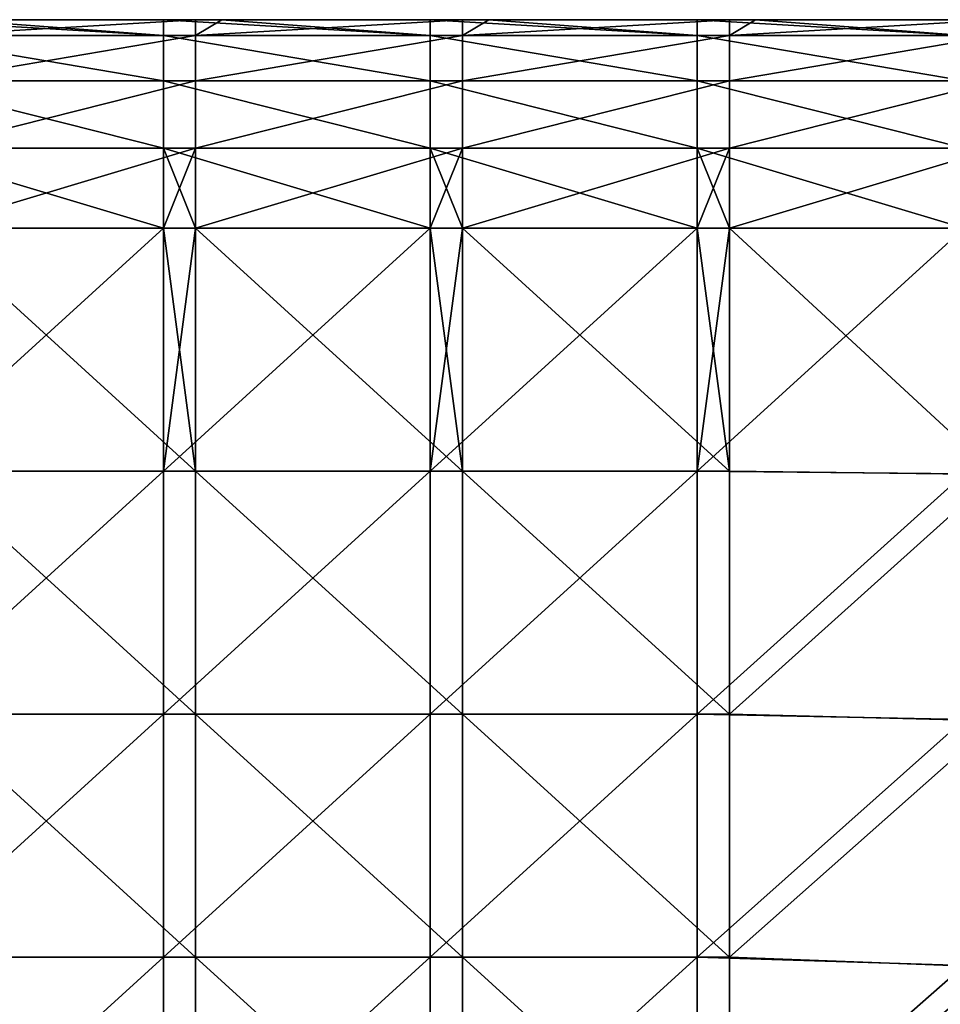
# Model space of a CAD drawing. Header units: inches. Extents: x -4.75 to 4.5, y 0 to 1.88.
# Tile 455 of 462: x 3.88 to 4.16, y 1.58 to 1.88. Entities that reach past the tile are written whole.
import ezdxf

# ---------------------------------------------------------------- set-up
doc = ezdxf.new("R2010")
doc.units = ezdxf.units.IN
doc.header["$LTSCALE"] = 101.851852
doc.header["$MEASUREMENT"] = 0
for name, color, linetype in [('13', 7, 'CONTINUOUS'), ('14', 7, 'CONTINUOUS'), ('34', 7, 'CONTINUOUS'), ('40', 7, 'CONTINUOUS'), ('44', 7, 'CONTINUOUS')]:
    doc.layers.add(name, color=color, linetype=linetype)

msp = doc.modelspace()

# ---------------------------------------------------------------- linework, layer by layer
at = {"layer": '13', "color": 13, "linetype": 'Continuous', "true_color": 0xd67263}
for points in [[(3.85754, 1.73958, -1.25), (3.85754, 1.8125, -1.25), (3.93762, 1.73958, -1.25), (3.85754, 1.73958, -1.25)], [(3.93762, 1.73958, -1.25), (3.85754, 1.8125, -1.25), (3.92796, 1.8125, -1.25), (3.93762, 1.73958, -1.25)], [(3.93762, 1.8125, -1.25), (3.93762, 1.73958, -1.25), (3.92796, 1.8125, -1.25), (3.93762, 1.8125, -1.25)], [(3.93762, 1.73958, -1.25), (3.93762, 1.8125, -1.25), (4.0177, 1.73958, -1.25), (3.93762, 1.73958, -1.25)], [(4.0177, 1.73958, -1.25), (3.93762, 1.8125, -1.25), (4.00804, 1.8125, -1.25), (4.0177, 1.73958, -1.25)], [(4.0177, 1.8125, -1.25), (4.0177, 1.73958, -1.25), (4.00804, 1.8125, -1.25), (4.0177, 1.8125, -1.25)], [(4.0177, 1.73958, -1.25), (4.0177, 1.8125, -1.25), (4.09778, 1.73958, -1.25), (4.0177, 1.73958, -1.25)], [(4.09778, 1.73958, -1.25), (4.0177, 1.8125, -1.25), (4.08812, 1.8125, -1.25), (4.09778, 1.73958, -1.25)], [(4.09778, 1.8125, -1.25), (4.09778, 1.73958, -1.25), (4.08812, 1.8125, -1.25), (4.09778, 1.8125, -1.25)], [(4.09778, 1.73958, -1.25), (4.09778, 1.8125, -1.25), (4.17786, 1.73857, -1.25), (4.09778, 1.73958, -1.25)], [(4.17786, 1.73857, -1.25), (4.09778, 1.8125, -1.25), (4.1682, 1.8125, -1.25), (4.17786, 1.73857, -1.25)], [(3.85754, 1.66667, -1.25), (3.85754, 1.73958, -1.25), (3.93762, 1.66667, -1.25), (3.85754, 1.66667, -1.25)], [(3.93762, 1.66667, -1.25), (3.85754, 1.73958, -1.25), (3.93762, 1.73958, -1.25), (3.93762, 1.66667, -1.25)], [(3.93762, 1.66667, -1.25), (3.93762, 1.73958, -1.25), (4.0177, 1.66667, -1.25), (3.93762, 1.66667, -1.25)], [(4.0177, 1.66667, -1.25), (3.93762, 1.73958, -1.25), (4.0177, 1.73958, -1.25), (4.0177, 1.66667, -1.25)], [(4.0177, 1.66667, -1.25), (4.0177, 1.73958, -1.25), (4.09778, 1.66667, -1.25), (4.0177, 1.66667, -1.25)], [(4.09778, 1.66667, -1.25), (4.0177, 1.73958, -1.25), (4.09778, 1.73958, -1.25), (4.09778, 1.66667, -1.25)], [(4.09778, 1.66667, -1.25), (4.09778, 1.73958, -1.25), (4.17786, 1.73857, -1.25), (4.09778, 1.66667, -1.25)], [(4.17786, 1.66464, -1.25), (4.09778, 1.66667, -1.25), (4.17786, 1.73857, -1.25), (4.17786, 1.66464, -1.25)], [(3.85754, 1.59375, -1.25), (3.85754, 1.66667, -1.25), (3.93762, 1.59375, -1.25), (3.85754, 1.59375, -1.25)], [(3.93762, 1.59375, -1.25), (3.85754, 1.66667, -1.25), (3.93762, 1.66667, -1.25), (3.93762, 1.59375, -1.25)], [(3.93762, 1.59375, -1.25), (3.93762, 1.66667, -1.25), (4.0177, 1.59375, -1.25), (3.93762, 1.59375, -1.25)], [(4.0177, 1.59375, -1.25), (3.93762, 1.66667, -1.25), (4.0177, 1.66667, -1.25), (4.0177, 1.59375, -1.25)], [(4.0177, 1.59375, -1.25), (4.0177, 1.66667, -1.25), (4.09778, 1.59375, -1.25), (4.0177, 1.59375, -1.25)], [(4.09778, 1.59375, -1.25), (4.0177, 1.66667, -1.25), (4.09778, 1.66667, -1.25), (4.09778, 1.59375, -1.25)], [(4.09778, 1.59375, -1.25), (4.09778, 1.66667, -1.25), (4.17786, 1.66464, -1.25), (4.09778, 1.59375, -1.25)], [(4.17786, 1.5907, -1.25), (4.09778, 1.59375, -1.25), (4.17786, 1.66464, -1.25), (4.17786, 1.5907, -1.25)], [(3.85754, 1.52083, -1.25), (3.85754, 1.59375, -1.25), (3.93762, 1.52083, -1.25), (3.85754, 1.52083, -1.25)], [(3.93762, 1.52083, -1.25), (3.85754, 1.59375, -1.25), (3.93762, 1.59375, -1.25), (3.93762, 1.52083, -1.25)], [(3.93762, 1.52083, -1.25), (3.93762, 1.59375, -1.25), (4.0177, 1.52083, -1.25), (3.93762, 1.52083, -1.25)], [(4.0177, 1.52083, -1.25), (3.93762, 1.59375, -1.25), (4.0177, 1.59375, -1.25), (4.0177, 1.52083, -1.25)], [(4.0177, 1.52083, -1.25), (4.0177, 1.59375, -1.25), (4.09778, 1.52083, -1.25), (4.0177, 1.52083, -1.25)], [(4.09778, 1.52083, -1.25), (4.0177, 1.59375, -1.25), (4.09778, 1.59375, -1.25), (4.09778, 1.52083, -1.25)], [(4.09778, 1.52083, -1.25), (4.09778, 1.59375, -1.25), (4.17786, 1.5907, -1.25), (4.09778, 1.52083, -1.25)], [(4.17786, 1.51677, -1.25), (4.09778, 1.52083, -1.25), (4.17786, 1.5907, -1.25), (4.17786, 1.51677, -1.25)]]:
    msp.add_3dface(points, dxfattribs=at)
at = {"layer": '14', "color": 13, "linetype": 'Continuous', "true_color": 0xd67263}
for points in [[(3.85754, 1.8125, 1.25), (3.84788, 1.73958, 1.25), (3.92796, 1.8125, 1.25), (3.85754, 1.8125, 1.25)], [(3.92796, 1.8125, 1.25), (3.84788, 1.73958, 1.25), (3.92796, 1.73958, 1.25), (3.92796, 1.8125, 1.25)], [(3.92796, 1.8125, 1.25), (3.92796, 1.73958, 1.25), (3.93762, 1.8125, 1.25), (3.92796, 1.8125, 1.25)], [(3.93762, 1.8125, 1.25), (3.92796, 1.73958, 1.25), (4.00804, 1.8125, 1.25), (3.93762, 1.8125, 1.25)], [(4.00804, 1.8125, 1.25), (3.92796, 1.73958, 1.25), (4.00804, 1.73958, 1.25), (4.00804, 1.8125, 1.25)], [(4.00804, 1.8125, 1.25), (4.00804, 1.73958, 1.25), (4.0177, 1.8125, 1.25), (4.00804, 1.8125, 1.25)], [(4.0177, 1.8125, 1.25), (4.00804, 1.73958, 1.25), (4.08812, 1.8125, 1.25), (4.0177, 1.8125, 1.25)], [(4.08812, 1.8125, 1.25), (4.00804, 1.73958, 1.25), (4.08812, 1.73958, 1.25), (4.08812, 1.8125, 1.25)], [(4.08812, 1.8125, 1.25), (4.08812, 1.73958, 1.25), (4.09778, 1.8125, 1.25), (4.08812, 1.8125, 1.25)], [(4.09778, 1.8125, 1.25), (4.08812, 1.73958, 1.25), (4.1682, 1.8125, 1.25), (4.09778, 1.8125, 1.25)], [(4.1682, 1.8125, 1.25), (4.08812, 1.73958, 1.25), (4.1682, 1.73876, 1.25), (4.1682, 1.8125, 1.25)], [(3.84788, 1.73958, 1.25), (3.84788, 1.66667, 1.25), (3.92796, 1.73958, 1.25), (3.84788, 1.73958, 1.25)], [(3.92796, 1.73958, 1.25), (3.84788, 1.66667, 1.25), (3.92796, 1.66667, 1.25), (3.92796, 1.73958, 1.25)], [(3.92796, 1.73958, 1.25), (3.92796, 1.66667, 1.25), (4.00804, 1.73958, 1.25), (3.92796, 1.73958, 1.25)], [(4.00804, 1.73958, 1.25), (3.92796, 1.66667, 1.25), (4.00804, 1.66667, 1.25), (4.00804, 1.73958, 1.25)], [(4.00804, 1.73958, 1.25), (4.00804, 1.66667, 1.25), (4.08812, 1.73958, 1.25), (4.00804, 1.73958, 1.25)], [(4.08812, 1.73958, 1.25), (4.00804, 1.66667, 1.25), (4.08812, 1.66667, 1.25), (4.08812, 1.73958, 1.25)], [(4.08812, 1.73958, 1.25), (4.08812, 1.66667, 1.25), (4.1682, 1.73876, 1.25), (4.08812, 1.73958, 1.25)], [(4.1682, 1.73876, 1.25), (4.08812, 1.66667, 1.25), (4.1682, 1.66503, 1.25), (4.1682, 1.73876, 1.25)], [(3.84788, 1.66667, 1.25), (3.84788, 1.59375, 1.25), (3.92796, 1.66667, 1.25), (3.84788, 1.66667, 1.25)], [(3.92796, 1.66667, 1.25), (3.84788, 1.59375, 1.25), (3.92796, 1.59375, 1.25), (3.92796, 1.66667, 1.25)], [(3.92796, 1.66667, 1.25), (3.92796, 1.59375, 1.25), (4.00804, 1.66667, 1.25), (3.92796, 1.66667, 1.25)], [(4.00804, 1.66667, 1.25), (3.92796, 1.59375, 1.25), (4.00804, 1.59375, 1.25), (4.00804, 1.66667, 1.25)], [(4.00804, 1.66667, 1.25), (4.00804, 1.59375, 1.25), (4.08812, 1.66667, 1.25), (4.00804, 1.66667, 1.25)], [(4.08812, 1.66667, 1.25), (4.00804, 1.59375, 1.25), (4.08812, 1.59375, 1.25), (4.08812, 1.66667, 1.25)], [(4.08812, 1.66667, 1.25), (4.08812, 1.59375, 1.25), (4.1682, 1.66503, 1.25), (4.08812, 1.66667, 1.25)], [(4.1682, 1.66503, 1.25), (4.08812, 1.59375, 1.25), (4.1682, 1.59129, 1.25), (4.1682, 1.66503, 1.25)], [(3.84788, 1.59375, 1.25), (3.84788, 1.52083, 1.25), (3.92796, 1.59375, 1.25), (3.84788, 1.59375, 1.25)], [(3.92796, 1.59375, 1.25), (3.84788, 1.52083, 1.25), (3.92796, 1.52083, 1.25), (3.92796, 1.59375, 1.25)], [(3.92796, 1.59375, 1.25), (3.92796, 1.52083, 1.25), (4.00804, 1.59375, 1.25), (3.92796, 1.59375, 1.25)], [(4.00804, 1.59375, 1.25), (3.92796, 1.52083, 1.25), (4.00804, 1.52083, 1.25), (4.00804, 1.59375, 1.25)], [(4.00804, 1.59375, 1.25), (4.00804, 1.52083, 1.25), (4.08812, 1.59375, 1.25), (4.00804, 1.59375, 1.25)], [(4.08812, 1.59375, 1.25), (4.00804, 1.52083, 1.25), (4.08812, 1.52083, 1.25), (4.08812, 1.59375, 1.25)], [(4.08812, 1.59375, 1.25), (4.08812, 1.52083, 1.25), (4.1682, 1.59129, 1.25), (4.08812, 1.59375, 1.25)], [(4.1682, 1.59129, 1.25), (4.08812, 1.52083, 1.25), (4.1682, 1.51755, 1.25), (4.1682, 1.59129, 1.25)]]:
    msp.add_3dface(points, dxfattribs=at)
at = {"layer": '34', "color": 13, "linetype": 'Continuous', "true_color": 0xd67263}
for points in [[(3.94548, 1.875, 1.10833), (3.94548, 1.875, 1.02917), (3.8654, 1.875, 1.10833), (3.94548, 1.875, 1.10833)], [(3.93762, 1.875, 1.1875), (3.94548, 1.875, 1.10833), (3.8654, 1.875, 1.1875), (3.93762, 1.875, 1.1875)], [(3.8654, 1.875, 1.1875), (3.94548, 1.875, 1.10833), (3.8654, 1.875, 1.10833), (3.8654, 1.875, 1.1875)], [(3.94548, 1.875, 1.02917), (3.94548, 1.875, 0.95), (3.8654, 1.875, 1.02917), (3.94548, 1.875, 1.02917)], [(3.8654, 1.875, 1.10833), (3.94548, 1.875, 1.02917), (3.8654, 1.875, 1.02917), (3.8654, 1.875, 1.10833)], [(3.94548, 1.875, 0.95), (3.94548, 1.875, 0.87083), (3.8654, 1.875, 0.95), (3.94548, 1.875, 0.95)], [(3.8654, 1.875, 1.02917), (3.94548, 1.875, 0.95), (3.8654, 1.875, 0.95), (3.8654, 1.875, 1.02917)], [(3.94548, 1.875, 0.87083), (3.94548, 1.875, 0.79167), (3.8654, 1.875, 0.87083), (3.94548, 1.875, 0.87083)], [(3.8654, 1.875, 0.95), (3.94548, 1.875, 0.87083), (3.8654, 1.875, 0.87083), (3.8654, 1.875, 0.95)], [(3.94548, 1.875, 0.79167), (3.94548, 1.875, 0.7125), (3.8654, 1.875, 0.79167), (3.94548, 1.875, 0.79167)], [(3.8654, 1.875, 0.87083), (3.94548, 1.875, 0.79167), (3.8654, 1.875, 0.79167), (3.8654, 1.875, 0.87083)], [(3.94548, 1.875, 0.7125), (3.94548, 1.875, 0.63333), (3.8654, 1.875, 0.7125), (3.94548, 1.875, 0.7125)], [(3.8654, 1.875, 0.79167), (3.94548, 1.875, 0.7125), (3.8654, 1.875, 0.7125), (3.8654, 1.875, 0.79167)], [(3.94548, 1.875, 0.63333), (3.94548, 1.875, 0.55417), (3.8654, 1.875, 0.63333), (3.94548, 1.875, 0.63333)], [(3.8654, 1.875, 0.7125), (3.94548, 1.875, 0.63333), (3.8654, 1.875, 0.63333), (3.8654, 1.875, 0.7125)], [(3.94548, 1.875, 0.55417), (3.94548, 1.875, 0.475), (3.8654, 1.875, 0.55417), (3.94548, 1.875, 0.55417)], [(3.8654, 1.875, 0.63333), (3.94548, 1.875, 0.55417), (3.8654, 1.875, 0.55417), (3.8654, 1.875, 0.63333)], [(3.94548, 1.875, 0.475), (3.94548, 1.875, 0.39583), (3.8654, 1.875, 0.475), (3.94548, 1.875, 0.475)], [(3.8654, 1.875, 0.55417), (3.94548, 1.875, 0.475), (3.8654, 1.875, 0.475), (3.8654, 1.875, 0.55417)], [(3.94548, 1.875, 0.39583), (3.94548, 1.875, 0.31667), (3.8654, 1.875, 0.39583), (3.94548, 1.875, 0.39583)], [(3.8654, 1.875, 0.475), (3.94548, 1.875, 0.39583), (3.8654, 1.875, 0.39583), (3.8654, 1.875, 0.475)], [(3.94548, 1.875, 0.31667), (3.94548, 1.875, 0.2375), (3.8654, 1.875, 0.31667), (3.94548, 1.875, 0.31667)], [(3.8654, 1.875, 0.39583), (3.94548, 1.875, 0.31667), (3.8654, 1.875, 0.31667), (3.8654, 1.875, 0.39583)], [(3.94548, 1.875, 0.2375), (3.94548, 1.875, 0.15833), (3.8654, 1.875, 0.2375), (3.94548, 1.875, 0.2375)], [(3.8654, 1.875, 0.31667), (3.94548, 1.875, 0.2375), (3.8654, 1.875, 0.2375), (3.8654, 1.875, 0.31667)], [(3.94548, 1.875, 0.15833), (3.94548, 1.875, 0.07917), (3.8654, 1.875, 0.15833), (3.94548, 1.875, 0.15833)], [(3.8654, 1.875, 0.2375), (3.94548, 1.875, 0.15833), (3.8654, 1.875, 0.15833), (3.8654, 1.875, 0.2375)], [(3.94548, 1.875, 0.07917), (3.94548, 1.875), (3.8654, 1.875, 0.07917), (3.94548, 1.875, 0.07917)], [(3.8654, 1.875, 0.15833), (3.94548, 1.875, 0.07917), (3.8654, 1.875, 0.07917), (3.8654, 1.875, 0.15833)], [(3.94548, 1.875), (3.94548, 1.875, -0.07917), (3.8654, 1.875), (3.94548, 1.875)], [(3.8654, 1.875, 0.07917), (3.94548, 1.875), (3.8654, 1.875), (3.8654, 1.875, 0.07917)], [(3.94548, 1.875, -0.07917), (3.94548, 1.875, -0.15833), (3.8654, 1.875, -0.07917), (3.94548, 1.875, -0.07917)], [(3.8654, 1.875), (3.94548, 1.875, -0.07917), (3.8654, 1.875, -0.07917), (3.8654, 1.875)], [(3.94548, 1.875, -0.15833), (3.94548, 1.875, -0.2375), (3.8654, 1.875, -0.15833), (3.94548, 1.875, -0.15833)], [(3.8654, 1.875, -0.07917), (3.94548, 1.875, -0.15833), (3.8654, 1.875, -0.15833), (3.8654, 1.875, -0.07917)], [(3.94548, 1.875, -0.2375), (3.94548, 1.875, -0.31667), (3.8654, 1.875, -0.2375), (3.94548, 1.875, -0.2375)], [(3.8654, 1.875, -0.15833), (3.94548, 1.875, -0.2375), (3.8654, 1.875, -0.2375), (3.8654, 1.875, -0.15833)], [(3.94548, 1.875, -0.31667), (3.94548, 1.875, -0.39583), (3.8654, 1.875, -0.31667), (3.94548, 1.875, -0.31667)], [(3.8654, 1.875, -0.2375), (3.94548, 1.875, -0.31667), (3.8654, 1.875, -0.31667), (3.8654, 1.875, -0.2375)], [(3.94548, 1.875, -0.39583), (3.94548, 1.875, -0.475), (3.8654, 1.875, -0.39583), (3.94548, 1.875, -0.39583)], [(3.8654, 1.875, -0.31667), (3.94548, 1.875, -0.39583), (3.8654, 1.875, -0.39583), (3.8654, 1.875, -0.31667)], [(3.94548, 1.875, -0.475), (3.94548, 1.875, -0.55417), (3.8654, 1.875, -0.475), (3.94548, 1.875, -0.475)], [(3.8654, 1.875, -0.39583), (3.94548, 1.875, -0.475), (3.8654, 1.875, -0.475), (3.8654, 1.875, -0.39583)], [(3.94548, 1.875, -0.55417), (3.94548, 1.875, -0.63333), (3.8654, 1.875, -0.55417), (3.94548, 1.875, -0.55417)], [(3.8654, 1.875, -0.475), (3.94548, 1.875, -0.55417), (3.8654, 1.875, -0.55417), (3.8654, 1.875, -0.475)], [(3.94548, 1.875, -0.63333), (3.94548, 1.875, -0.7125), (3.8654, 1.875, -0.63333), (3.94548, 1.875, -0.63333)], [(3.8654, 1.875, -0.55417), (3.94548, 1.875, -0.63333), (3.8654, 1.875, -0.63333), (3.8654, 1.875, -0.55417)], [(3.94548, 1.875, -0.7125), (3.94548, 1.875, -0.79167), (3.8654, 1.875, -0.7125), (3.94548, 1.875, -0.7125)], [(3.8654, 1.875, -0.63333), (3.94548, 1.875, -0.7125), (3.8654, 1.875, -0.7125), (3.8654, 1.875, -0.63333)], [(3.94548, 1.875, -0.79167), (3.94548, 1.875, -0.87083), (3.8654, 1.875, -0.79167), (3.94548, 1.875, -0.79167)], [(3.8654, 1.875, -0.7125), (3.94548, 1.875, -0.79167), (3.8654, 1.875, -0.79167), (3.8654, 1.875, -0.7125)], [(3.94548, 1.875, -0.87083), (3.94548, 1.875, -0.95), (3.8654, 1.875, -0.87083), (3.94548, 1.875, -0.87083)], [(3.8654, 1.875, -0.79167), (3.94548, 1.875, -0.87083), (3.8654, 1.875, -0.87083), (3.8654, 1.875, -0.79167)], [(3.94548, 1.875, -0.95), (3.94548, 1.875, -1.02917), (3.8654, 1.875, -0.95), (3.94548, 1.875, -0.95)], [(3.8654, 1.875, -0.87083), (3.94548, 1.875, -0.95), (3.8654, 1.875, -0.95), (3.8654, 1.875, -0.87083)], [(3.94548, 1.875, -1.02917), (3.94548, 1.875, -1.10833), (3.8654, 1.875, -1.02917), (3.94548, 1.875, -1.02917)], [(3.8654, 1.875, -0.95), (3.94548, 1.875, -1.02917), (3.8654, 1.875, -1.02917), (3.8654, 1.875, -0.95)], [(3.94548, 1.875, -1.10833), (3.94548, 1.875, -1.1875), (3.8654, 1.875, -1.10833), (3.94548, 1.875, -1.10833)], [(3.8654, 1.875, -1.02917), (3.94548, 1.875, -1.10833), (3.8654, 1.875, -1.10833), (3.8654, 1.875, -1.02917)], [(3.94548, 1.875, -1.1875), (3.92796, 1.875, -1.1875), (3.8654, 1.875, -1.10833), (3.94548, 1.875, -1.1875)], [(3.8654, 1.875, -1.10833), (3.92796, 1.875, -1.1875), (3.8654, 1.875, -1.1875), (3.8654, 1.875, -1.10833)], [(3.94548, 1.875, 1.1875), (3.94548, 1.875, 1.10833), (3.93762, 1.875, 1.1875), (3.94548, 1.875, 1.1875)], [(4.02556, 1.875, 1.10833), (4.02556, 1.875, 1.02917), (3.94548, 1.875, 1.10833), (4.02556, 1.875, 1.10833)], [(4.0177, 1.875, 1.1875), (4.02556, 1.875, 1.10833), (3.94548, 1.875, 1.1875), (4.0177, 1.875, 1.1875)], [(3.94548, 1.875, 1.1875), (4.02556, 1.875, 1.10833), (3.94548, 1.875, 1.10833), (3.94548, 1.875, 1.1875)], [(4.02556, 1.875, 1.02917), (4.02556, 1.875, 0.95), (3.94548, 1.875, 1.02917), (4.02556, 1.875, 1.02917)], [(3.94548, 1.875, 1.10833), (4.02556, 1.875, 1.02917), (3.94548, 1.875, 1.02917), (3.94548, 1.875, 1.10833)], [(4.02556, 1.875, 0.95), (4.02556, 1.875, 0.87083), (3.94548, 1.875, 0.95), (4.02556, 1.875, 0.95)], [(3.94548, 1.875, 1.02917), (4.02556, 1.875, 0.95), (3.94548, 1.875, 0.95), (3.94548, 1.875, 1.02917)], [(4.02556, 1.875, 0.87083), (4.02556, 1.875, 0.79167), (3.94548, 1.875, 0.87083), (4.02556, 1.875, 0.87083)], [(3.94548, 1.875, 0.95), (4.02556, 1.875, 0.87083), (3.94548, 1.875, 0.87083), (3.94548, 1.875, 0.95)], [(4.02556, 1.875, 0.79167), (4.02556, 1.875, 0.7125), (3.94548, 1.875, 0.79167), (4.02556, 1.875, 0.79167)], [(3.94548, 1.875, 0.87083), (4.02556, 1.875, 0.79167), (3.94548, 1.875, 0.79167), (3.94548, 1.875, 0.87083)], [(4.02556, 1.875, 0.7125), (4.02556, 1.875, 0.63333), (3.94548, 1.875, 0.7125), (4.02556, 1.875, 0.7125)], [(3.94548, 1.875, 0.79167), (4.02556, 1.875, 0.7125), (3.94548, 1.875, 0.7125), (3.94548, 1.875, 0.79167)], [(4.02556, 1.875, 0.63333), (4.02556, 1.875, 0.55417), (3.94548, 1.875, 0.63333), (4.02556, 1.875, 0.63333)], [(3.94548, 1.875, 0.7125), (4.02556, 1.875, 0.63333), (3.94548, 1.875, 0.63333), (3.94548, 1.875, 0.7125)], [(4.02556, 1.875, 0.55417), (4.02556, 1.875, 0.475), (3.94548, 1.875, 0.55417), (4.02556, 1.875, 0.55417)], [(3.94548, 1.875, 0.63333), (4.02556, 1.875, 0.55417), (3.94548, 1.875, 0.55417), (3.94548, 1.875, 0.63333)], [(4.02556, 1.875, 0.475), (4.02556, 1.875, 0.39583), (3.94548, 1.875, 0.475), (4.02556, 1.875, 0.475)], [(3.94548, 1.875, 0.55417), (4.02556, 1.875, 0.475), (3.94548, 1.875, 0.475), (3.94548, 1.875, 0.55417)], [(4.02556, 1.875, 0.39583), (4.02556, 1.875, 0.31667), (3.94548, 1.875, 0.39583), (4.02556, 1.875, 0.39583)], [(3.94548, 1.875, 0.475), (4.02556, 1.875, 0.39583), (3.94548, 1.875, 0.39583), (3.94548, 1.875, 0.475)], [(4.02556, 1.875, 0.31667), (4.02556, 1.875, 0.2375), (3.94548, 1.875, 0.31667), (4.02556, 1.875, 0.31667)], [(3.94548, 1.875, 0.39583), (4.02556, 1.875, 0.31667), (3.94548, 1.875, 0.31667), (3.94548, 1.875, 0.39583)], [(4.02556, 1.875, 0.2375), (4.02556, 1.875, 0.15833), (3.94548, 1.875, 0.2375), (4.02556, 1.875, 0.2375)], [(3.94548, 1.875, 0.31667), (4.02556, 1.875, 0.2375), (3.94548, 1.875, 0.2375), (3.94548, 1.875, 0.31667)], [(4.02556, 1.875, 0.15833), (4.02556, 1.875, 0.07917), (3.94548, 1.875, 0.15833), (4.02556, 1.875, 0.15833)], [(3.94548, 1.875, 0.2375), (4.02556, 1.875, 0.15833), (3.94548, 1.875, 0.15833), (3.94548, 1.875, 0.2375)], [(4.02556, 1.875, 0.07917), (4.02556, 1.875), (3.94548, 1.875, 0.07917), (4.02556, 1.875, 0.07917)], [(3.94548, 1.875, 0.15833), (4.02556, 1.875, 0.07917), (3.94548, 1.875, 0.07917), (3.94548, 1.875, 0.15833)], [(4.02556, 1.875), (4.02556, 1.875, -0.07917), (3.94548, 1.875), (4.02556, 1.875)], [(3.94548, 1.875, 0.07917), (4.02556, 1.875), (3.94548, 1.875), (3.94548, 1.875, 0.07917)], [(4.02556, 1.875, -0.07917), (4.02556, 1.875, -0.15833), (3.94548, 1.875, -0.07917), (4.02556, 1.875, -0.07917)], [(3.94548, 1.875), (4.02556, 1.875, -0.07917), (3.94548, 1.875, -0.07917), (3.94548, 1.875)], [(4.02556, 1.875, -0.15833), (4.02556, 1.875, -0.2375), (3.94548, 1.875, -0.15833), (4.02556, 1.875, -0.15833)], [(3.94548, 1.875, -0.07917), (4.02556, 1.875, -0.15833), (3.94548, 1.875, -0.15833), (3.94548, 1.875, -0.07917)], [(4.02556, 1.875, -0.2375), (4.02556, 1.875, -0.31667), (3.94548, 1.875, -0.2375), (4.02556, 1.875, -0.2375)], [(3.94548, 1.875, -0.15833), (4.02556, 1.875, -0.2375), (3.94548, 1.875, -0.2375), (3.94548, 1.875, -0.15833)], [(4.02556, 1.875, -0.31667), (4.02556, 1.875, -0.39583), (3.94548, 1.875, -0.31667), (4.02556, 1.875, -0.31667)], [(3.94548, 1.875, -0.2375), (4.02556, 1.875, -0.31667), (3.94548, 1.875, -0.31667), (3.94548, 1.875, -0.2375)], [(4.02556, 1.875, -0.39583), (4.02556, 1.875, -0.475), (3.94548, 1.875, -0.39583), (4.02556, 1.875, -0.39583)], [(3.94548, 1.875, -0.31667), (4.02556, 1.875, -0.39583), (3.94548, 1.875, -0.39583), (3.94548, 1.875, -0.31667)], [(4.02556, 1.875, -0.475), (4.02556, 1.875, -0.55417), (3.94548, 1.875, -0.475), (4.02556, 1.875, -0.475)], [(3.94548, 1.875, -0.39583), (4.02556, 1.875, -0.475), (3.94548, 1.875, -0.475), (3.94548, 1.875, -0.39583)], [(4.02556, 1.875, -0.55417), (4.02556, 1.875, -0.63333), (3.94548, 1.875, -0.55417), (4.02556, 1.875, -0.55417)], [(3.94548, 1.875, -0.475), (4.02556, 1.875, -0.55417), (3.94548, 1.875, -0.55417), (3.94548, 1.875, -0.475)], [(4.02556, 1.875, -0.63333), (4.02556, 1.875, -0.7125), (3.94548, 1.875, -0.63333), (4.02556, 1.875, -0.63333)], [(3.94548, 1.875, -0.55417), (4.02556, 1.875, -0.63333), (3.94548, 1.875, -0.63333), (3.94548, 1.875, -0.55417)], [(4.02556, 1.875, -0.7125), (4.02556, 1.875, -0.79167), (3.94548, 1.875, -0.7125), (4.02556, 1.875, -0.7125)], [(3.94548, 1.875, -0.63333), (4.02556, 1.875, -0.7125), (3.94548, 1.875, -0.7125), (3.94548, 1.875, -0.63333)], [(4.02556, 1.875, -0.79167), (4.02556, 1.875, -0.87083), (3.94548, 1.875, -0.79167), (4.02556, 1.875, -0.79167)], [(3.94548, 1.875, -0.7125), (4.02556, 1.875, -0.79167), (3.94548, 1.875, -0.79167), (3.94548, 1.875, -0.7125)], [(4.02556, 1.875, -0.87083), (4.02556, 1.875, -0.95), (3.94548, 1.875, -0.87083), (4.02556, 1.875, -0.87083)], [(3.94548, 1.875, -0.79167), (4.02556, 1.875, -0.87083), (3.94548, 1.875, -0.87083), (3.94548, 1.875, -0.79167)], [(4.02556, 1.875, -0.95), (4.02556, 1.875, -1.02917), (3.94548, 1.875, -0.95), (4.02556, 1.875, -0.95)], [(3.94548, 1.875, -0.87083), (4.02556, 1.875, -0.95), (3.94548, 1.875, -0.95), (3.94548, 1.875, -0.87083)], [(4.02556, 1.875, -1.02917), (4.02556, 1.875, -1.10833), (3.94548, 1.875, -1.02917), (4.02556, 1.875, -1.02917)], [(3.94548, 1.875, -0.95), (4.02556, 1.875, -1.02917), (3.94548, 1.875, -1.02917), (3.94548, 1.875, -0.95)], [(4.02556, 1.875, -1.10833), (4.02556, 1.875, -1.1875), (3.94548, 1.875, -1.10833), (4.02556, 1.875, -1.10833)], [(3.94548, 1.875, -1.02917), (4.02556, 1.875, -1.10833), (3.94548, 1.875, -1.10833), (3.94548, 1.875, -1.02917)], [(4.02556, 1.875, -1.1875), (4.00804, 1.875, -1.1875), (3.94548, 1.875, -1.10833), (4.02556, 1.875, -1.1875)], [(3.94548, 1.875, -1.10833), (4.00804, 1.875, -1.1875), (3.94548, 1.875, -1.1875), (3.94548, 1.875, -1.10833)], [(4.02556, 1.875, 1.1875), (4.02556, 1.875, 1.10833), (4.0177, 1.875, 1.1875), (4.02556, 1.875, 1.1875)], [(4.10564, 1.875, 1.10833), (4.10564, 1.875, 1.02917), (4.02556, 1.875, 1.10833), (4.10564, 1.875, 1.10833)], [(4.09778, 1.875, 1.1875), (4.10564, 1.875, 1.10833), (4.02556, 1.875, 1.1875), (4.09778, 1.875, 1.1875)], [(4.02556, 1.875, 1.1875), (4.10564, 1.875, 1.10833), (4.02556, 1.875, 1.10833), (4.02556, 1.875, 1.1875)], [(4.10564, 1.875, 1.02917), (4.10564, 1.875, 0.95), (4.02556, 1.875, 1.02917), (4.10564, 1.875, 1.02917)], [(4.02556, 1.875, 1.10833), (4.10564, 1.875, 1.02917), (4.02556, 1.875, 1.02917), (4.02556, 1.875, 1.10833)], [(4.10564, 1.875, 0.95), (4.10564, 1.875, 0.87083), (4.02556, 1.875, 0.95), (4.10564, 1.875, 0.95)], [(4.02556, 1.875, 1.02917), (4.10564, 1.875, 0.95), (4.02556, 1.875, 0.95), (4.02556, 1.875, 1.02917)], [(4.10564, 1.875, 0.87083), (4.10564, 1.875, 0.79167), (4.02556, 1.875, 0.87083), (4.10564, 1.875, 0.87083)], [(4.02556, 1.875, 0.95), (4.10564, 1.875, 0.87083), (4.02556, 1.875, 0.87083), (4.02556, 1.875, 0.95)], [(4.10564, 1.875, 0.79167), (4.10564, 1.875, 0.7125), (4.02556, 1.875, 0.79167), (4.10564, 1.875, 0.79167)], [(4.02556, 1.875, 0.87083), (4.10564, 1.875, 0.79167), (4.02556, 1.875, 0.79167), (4.02556, 1.875, 0.87083)], [(4.10564, 1.875, 0.7125), (4.10564, 1.875, 0.63333), (4.02556, 1.875, 0.7125), (4.10564, 1.875, 0.7125)], [(4.02556, 1.875, 0.79167), (4.10564, 1.875, 0.7125), (4.02556, 1.875, 0.7125), (4.02556, 1.875, 0.79167)], [(4.10564, 1.875, 0.63333), (4.10564, 1.875, 0.55417), (4.02556, 1.875, 0.63333), (4.10564, 1.875, 0.63333)], [(4.02556, 1.875, 0.7125), (4.10564, 1.875, 0.63333), (4.02556, 1.875, 0.63333), (4.02556, 1.875, 0.7125)], [(4.10564, 1.875, 0.55417), (4.10564, 1.875, 0.475), (4.02556, 1.875, 0.55417), (4.10564, 1.875, 0.55417)], [(4.02556, 1.875, 0.63333), (4.10564, 1.875, 0.55417), (4.02556, 1.875, 0.55417), (4.02556, 1.875, 0.63333)], [(4.10564, 1.875, 0.475), (4.10564, 1.875, 0.39583), (4.02556, 1.875, 0.475), (4.10564, 1.875, 0.475)], [(4.02556, 1.875, 0.55417), (4.10564, 1.875, 0.475), (4.02556, 1.875, 0.475), (4.02556, 1.875, 0.55417)], [(4.10564, 1.875, 0.39583), (4.10564, 1.875, 0.31667), (4.02556, 1.875, 0.39583), (4.10564, 1.875, 0.39583)], [(4.02556, 1.875, 0.475), (4.10564, 1.875, 0.39583), (4.02556, 1.875, 0.39583), (4.02556, 1.875, 0.475)], [(4.10564, 1.875, 0.31667), (4.10564, 1.875, 0.2375), (4.02556, 1.875, 0.31667), (4.10564, 1.875, 0.31667)], [(4.02556, 1.875, 0.39583), (4.10564, 1.875, 0.31667), (4.02556, 1.875, 0.31667), (4.02556, 1.875, 0.39583)], [(4.10564, 1.875, 0.2375), (4.10564, 1.875, 0.15833), (4.02556, 1.875, 0.2375), (4.10564, 1.875, 0.2375)], [(4.02556, 1.875, 0.31667), (4.10564, 1.875, 0.2375), (4.02556, 1.875, 0.2375), (4.02556, 1.875, 0.31667)], [(4.10564, 1.875, 0.15833), (4.10564, 1.875, 0.07917), (4.02556, 1.875, 0.15833), (4.10564, 1.875, 0.15833)], [(4.02556, 1.875, 0.2375), (4.10564, 1.875, 0.15833), (4.02556, 1.875, 0.15833), (4.02556, 1.875, 0.2375)], [(4.10564, 1.875, 0.07917), (4.10564, 1.875), (4.02556, 1.875, 0.07917), (4.10564, 1.875, 0.07917)], [(4.02556, 1.875, 0.15833), (4.10564, 1.875, 0.07917), (4.02556, 1.875, 0.07917), (4.02556, 1.875, 0.15833)], [(4.10564, 1.875), (4.10564, 1.875, -0.07917), (4.02556, 1.875), (4.10564, 1.875)], [(4.02556, 1.875, 0.07917), (4.10564, 1.875), (4.02556, 1.875), (4.02556, 1.875, 0.07917)], [(4.10564, 1.875, -0.07917), (4.10564, 1.875, -0.15833), (4.02556, 1.875, -0.07917), (4.10564, 1.875, -0.07917)], [(4.02556, 1.875), (4.10564, 1.875, -0.07917), (4.02556, 1.875, -0.07917), (4.02556, 1.875)], [(4.10564, 1.875, -0.15833), (4.10564, 1.875, -0.2375), (4.02556, 1.875, -0.15833), (4.10564, 1.875, -0.15833)], [(4.02556, 1.875, -0.07917), (4.10564, 1.875, -0.15833), (4.02556, 1.875, -0.15833), (4.02556, 1.875, -0.07917)], [(4.10564, 1.875, -0.2375), (4.10564, 1.875, -0.31667), (4.02556, 1.875, -0.2375), (4.10564, 1.875, -0.2375)], [(4.02556, 1.875, -0.15833), (4.10564, 1.875, -0.2375), (4.02556, 1.875, -0.2375), (4.02556, 1.875, -0.15833)], [(4.10564, 1.875, -0.31667), (4.10564, 1.875, -0.39583), (4.02556, 1.875, -0.31667), (4.10564, 1.875, -0.31667)], [(4.02556, 1.875, -0.2375), (4.10564, 1.875, -0.31667), (4.02556, 1.875, -0.31667), (4.02556, 1.875, -0.2375)], [(4.10564, 1.875, -0.39583), (4.10564, 1.875, -0.475), (4.02556, 1.875, -0.39583), (4.10564, 1.875, -0.39583)], [(4.02556, 1.875, -0.31667), (4.10564, 1.875, -0.39583), (4.02556, 1.875, -0.39583), (4.02556, 1.875, -0.31667)], [(4.10564, 1.875, -0.475), (4.10564, 1.875, -0.55417), (4.02556, 1.875, -0.475), (4.10564, 1.875, -0.475)], [(4.02556, 1.875, -0.39583), (4.10564, 1.875, -0.475), (4.02556, 1.875, -0.475), (4.02556, 1.875, -0.39583)], [(4.10564, 1.875, -0.55417), (4.10564, 1.875, -0.63333), (4.02556, 1.875, -0.55417), (4.10564, 1.875, -0.55417)], [(4.02556, 1.875, -0.475), (4.10564, 1.875, -0.55417), (4.02556, 1.875, -0.55417), (4.02556, 1.875, -0.475)], [(4.10564, 1.875, -0.63333), (4.10564, 1.875, -0.7125), (4.02556, 1.875, -0.63333), (4.10564, 1.875, -0.63333)], [(4.02556, 1.875, -0.55417), (4.10564, 1.875, -0.63333), (4.02556, 1.875, -0.63333), (4.02556, 1.875, -0.55417)], [(4.10564, 1.875, -0.7125), (4.10564, 1.875, -0.79167), (4.02556, 1.875, -0.7125), (4.10564, 1.875, -0.7125)], [(4.02556, 1.875, -0.63333), (4.10564, 1.875, -0.7125), (4.02556, 1.875, -0.7125), (4.02556, 1.875, -0.63333)], [(4.10564, 1.875, -0.79167), (4.10564, 1.875, -0.87083), (4.02556, 1.875, -0.79167), (4.10564, 1.875, -0.79167)], [(4.02556, 1.875, -0.7125), (4.10564, 1.875, -0.79167), (4.02556, 1.875, -0.79167), (4.02556, 1.875, -0.7125)], [(4.10564, 1.875, -0.87083), (4.10564, 1.875, -0.95), (4.02556, 1.875, -0.87083), (4.10564, 1.875, -0.87083)], [(4.02556, 1.875, -0.79167), (4.10564, 1.875, -0.87083), (4.02556, 1.875, -0.87083), (4.02556, 1.875, -0.79167)], [(4.10564, 1.875, -0.95), (4.10564, 1.875, -1.02917), (4.02556, 1.875, -0.95), (4.10564, 1.875, -0.95)], [(4.02556, 1.875, -0.87083), (4.10564, 1.875, -0.95), (4.02556, 1.875, -0.95), (4.02556, 1.875, -0.87083)], [(4.10564, 1.875, -1.02917), (4.10564, 1.875, -1.10833), (4.02556, 1.875, -1.02917), (4.10564, 1.875, -1.02917)], [(4.02556, 1.875, -0.95), (4.10564, 1.875, -1.02917), (4.02556, 1.875, -1.02917), (4.02556, 1.875, -0.95)], [(4.10564, 1.875, -1.10833), (4.10564, 1.875, -1.1875), (4.02556, 1.875, -1.10833), (4.10564, 1.875, -1.10833)], [(4.02556, 1.875, -1.02917), (4.10564, 1.875, -1.10833), (4.02556, 1.875, -1.10833), (4.02556, 1.875, -1.02917)], [(4.10564, 1.875, -1.1875), (4.08812, 1.875, -1.1875), (4.02556, 1.875, -1.10833), (4.10564, 1.875, -1.1875)], [(4.02556, 1.875, -1.10833), (4.08812, 1.875, -1.1875), (4.02556, 1.875, -1.1875), (4.02556, 1.875, -1.10833)], [(4.10564, 1.875, 1.1875), (4.10564, 1.875, 1.10833), (4.09778, 1.875, 1.1875), (4.10564, 1.875, 1.1875)], [(4.18572, 1.875, 1.10833), (4.18572, 1.875, 1.02917), (4.10564, 1.875, 1.10833), (4.18572, 1.875, 1.10833)], [(4.17786, 1.875, 1.1875), (4.18572, 1.875, 1.10833), (4.10564, 1.875, 1.1875), (4.17786, 1.875, 1.1875)], [(4.10564, 1.875, 1.1875), (4.18572, 1.875, 1.10833), (4.10564, 1.875, 1.10833), (4.10564, 1.875, 1.1875)], [(4.18572, 1.875, 1.02917), (4.18572, 1.875, 0.95), (4.10564, 1.875, 1.02917), (4.18572, 1.875, 1.02917)], [(4.10564, 1.875, 1.10833), (4.18572, 1.875, 1.02917), (4.10564, 1.875, 1.02917), (4.10564, 1.875, 1.10833)], [(4.18572, 1.875, 0.95), (4.18572, 1.875, 0.87083), (4.10564, 1.875, 0.95), (4.18572, 1.875, 0.95)], [(4.10564, 1.875, 1.02917), (4.18572, 1.875, 0.95), (4.10564, 1.875, 0.95), (4.10564, 1.875, 1.02917)], [(4.18572, 1.875, 0.87083), (4.18572, 1.875, 0.79167), (4.10564, 1.875, 0.87083), (4.18572, 1.875, 0.87083)], [(4.10564, 1.875, 0.95), (4.18572, 1.875, 0.87083), (4.10564, 1.875, 0.87083), (4.10564, 1.875, 0.95)], [(4.18572, 1.875, 0.79167), (4.18572, 1.875, 0.7125), (4.10564, 1.875, 0.79167), (4.18572, 1.875, 0.79167)], [(4.10564, 1.875, 0.87083), (4.18572, 1.875, 0.79167), (4.10564, 1.875, 0.79167), (4.10564, 1.875, 0.87083)], [(4.18572, 1.875, 0.7125), (4.18572, 1.875, 0.63333), (4.10564, 1.875, 0.7125), (4.18572, 1.875, 0.7125)], [(4.10564, 1.875, 0.79167), (4.18572, 1.875, 0.7125), (4.10564, 1.875, 0.7125), (4.10564, 1.875, 0.79167)], [(4.18572, 1.875, 0.63333), (4.18572, 1.875, 0.55417), (4.10564, 1.875, 0.63333), (4.18572, 1.875, 0.63333)], [(4.10564, 1.875, 0.7125), (4.18572, 1.875, 0.63333), (4.10564, 1.875, 0.63333), (4.10564, 1.875, 0.7125)], [(4.18572, 1.875, 0.55417), (4.18572, 1.875, 0.475), (4.10564, 1.875, 0.55417), (4.18572, 1.875, 0.55417)], [(4.10564, 1.875, 0.63333), (4.18572, 1.875, 0.55417), (4.10564, 1.875, 0.55417), (4.10564, 1.875, 0.63333)], [(4.18572, 1.875, 0.475), (4.18572, 1.875, 0.39583), (4.10564, 1.875, 0.475), (4.18572, 1.875, 0.475)], [(4.10564, 1.875, 0.55417), (4.18572, 1.875, 0.475), (4.10564, 1.875, 0.475), (4.10564, 1.875, 0.55417)], [(4.18572, 1.875, 0.39583), (4.18572, 1.875, 0.31667), (4.10564, 1.875, 0.39583), (4.18572, 1.875, 0.39583)], [(4.10564, 1.875, 0.475), (4.18572, 1.875, 0.39583), (4.10564, 1.875, 0.39583), (4.10564, 1.875, 0.475)], [(4.18572, 1.875, 0.31667), (4.18572, 1.875, 0.2375), (4.10564, 1.875, 0.31667), (4.18572, 1.875, 0.31667)], [(4.10564, 1.875, 0.39583), (4.18572, 1.875, 0.31667), (4.10564, 1.875, 0.31667), (4.10564, 1.875, 0.39583)], [(4.18572, 1.875, 0.2375), (4.18572, 1.875, 0.15833), (4.10564, 1.875, 0.2375), (4.18572, 1.875, 0.2375)], [(4.10564, 1.875, 0.31667), (4.18572, 1.875, 0.2375), (4.10564, 1.875, 0.2375), (4.10564, 1.875, 0.31667)], [(4.18572, 1.875, 0.15833), (4.18572, 1.875, 0.07917), (4.10564, 1.875, 0.15833), (4.18572, 1.875, 0.15833)], [(4.10564, 1.875, 0.2375), (4.18572, 1.875, 0.15833), (4.10564, 1.875, 0.15833), (4.10564, 1.875, 0.2375)], [(4.18572, 1.875, 0.07917), (4.18572, 1.875), (4.10564, 1.875, 0.07917), (4.18572, 1.875, 0.07917)], [(4.10564, 1.875, 0.15833), (4.18572, 1.875, 0.07917), (4.10564, 1.875, 0.07917), (4.10564, 1.875, 0.15833)], [(4.18572, 1.875), (4.18572, 1.875, -0.07917), (4.10564, 1.875), (4.18572, 1.875)], [(4.10564, 1.875, 0.07917), (4.18572, 1.875), (4.10564, 1.875), (4.10564, 1.875, 0.07917)], [(4.18572, 1.875, -0.07917), (4.18572, 1.875, -0.15833), (4.10564, 1.875, -0.07917), (4.18572, 1.875, -0.07917)], [(4.10564, 1.875), (4.18572, 1.875, -0.07917), (4.10564, 1.875, -0.07917), (4.10564, 1.875)], [(4.18572, 1.875, -0.15833), (4.18572, 1.875, -0.2375), (4.10564, 1.875, -0.15833), (4.18572, 1.875, -0.15833)], [(4.10564, 1.875, -0.07917), (4.18572, 1.875, -0.15833), (4.10564, 1.875, -0.15833), (4.10564, 1.875, -0.07917)], [(4.18572, 1.875, -0.2375), (4.18572, 1.875, -0.31667), (4.10564, 1.875, -0.2375), (4.18572, 1.875, -0.2375)], [(4.10564, 1.875, -0.15833), (4.18572, 1.875, -0.2375), (4.10564, 1.875, -0.2375), (4.10564, 1.875, -0.15833)], [(4.18572, 1.875, -0.31667), (4.18572, 1.875, -0.39583), (4.10564, 1.875, -0.31667), (4.18572, 1.875, -0.31667)], [(4.10564, 1.875, -0.2375), (4.18572, 1.875, -0.31667), (4.10564, 1.875, -0.31667), (4.10564, 1.875, -0.2375)], [(4.18572, 1.875, -0.39583), (4.18572, 1.875, -0.475), (4.10564, 1.875, -0.39583), (4.18572, 1.875, -0.39583)], [(4.10564, 1.875, -0.31667), (4.18572, 1.875, -0.39583), (4.10564, 1.875, -0.39583), (4.10564, 1.875, -0.31667)], [(4.18572, 1.875, -0.475), (4.18572, 1.875, -0.55417), (4.10564, 1.875, -0.475), (4.18572, 1.875, -0.475)], [(4.10564, 1.875, -0.39583), (4.18572, 1.875, -0.475), (4.10564, 1.875, -0.475), (4.10564, 1.875, -0.39583)], [(4.18572, 1.875, -0.55417), (4.18572, 1.875, -0.63333), (4.10564, 1.875, -0.55417), (4.18572, 1.875, -0.55417)], [(4.10564, 1.875, -0.475), (4.18572, 1.875, -0.55417), (4.10564, 1.875, -0.55417), (4.10564, 1.875, -0.475)], [(4.18572, 1.875, -0.63333), (4.18572, 1.875, -0.7125), (4.10564, 1.875, -0.63333), (4.18572, 1.875, -0.63333)], [(4.10564, 1.875, -0.55417), (4.18572, 1.875, -0.63333), (4.10564, 1.875, -0.63333), (4.10564, 1.875, -0.55417)], [(4.18572, 1.875, -0.7125), (4.18572, 1.875, -0.79167), (4.10564, 1.875, -0.7125), (4.18572, 1.875, -0.7125)], [(4.10564, 1.875, -0.63333), (4.18572, 1.875, -0.7125), (4.10564, 1.875, -0.7125), (4.10564, 1.875, -0.63333)], [(4.18572, 1.875, -0.79167), (4.18572, 1.875, -0.87083), (4.10564, 1.875, -0.79167), (4.18572, 1.875, -0.79167)], [(4.10564, 1.875, -0.7125), (4.18572, 1.875, -0.79167), (4.10564, 1.875, -0.79167), (4.10564, 1.875, -0.7125)], [(4.18572, 1.875, -0.87083), (4.18572, 1.875, -0.95), (4.10564, 1.875, -0.87083), (4.18572, 1.875, -0.87083)], [(4.10564, 1.875, -0.79167), (4.18572, 1.875, -0.87083), (4.10564, 1.875, -0.87083), (4.10564, 1.875, -0.79167)], [(4.18572, 1.875, -0.95), (4.18572, 1.875, -1.02917), (4.10564, 1.875, -0.95), (4.18572, 1.875, -0.95)], [(4.10564, 1.875, -0.87083), (4.18572, 1.875, -0.95), (4.10564, 1.875, -0.95), (4.10564, 1.875, -0.87083)], [(4.18572, 1.875, -1.02917), (4.18572, 1.875, -1.10833), (4.10564, 1.875, -1.02917), (4.18572, 1.875, -1.02917)], [(4.10564, 1.875, -0.95), (4.18572, 1.875, -1.02917), (4.10564, 1.875, -1.02917), (4.10564, 1.875, -0.95)], [(4.18572, 1.875, -1.10833), (4.18572, 1.875, -1.1875), (4.10564, 1.875, -1.10833), (4.18572, 1.875, -1.10833)], [(4.10564, 1.875, -1.02917), (4.18572, 1.875, -1.10833), (4.10564, 1.875, -1.10833), (4.10564, 1.875, -1.02917)], [(4.18572, 1.875, -1.1875), (4.1682, 1.875, -1.1875), (4.10564, 1.875, -1.10833), (4.18572, 1.875, -1.1875)], [(4.10564, 1.875, -1.10833), (4.1682, 1.875, -1.1875), (4.10564, 1.875, -1.1875), (4.10564, 1.875, -1.10833)]]:
    msp.add_3dface(points, dxfattribs=at)
at = {"layer": '40', "color": 13, "linetype": 'Continuous', "true_color": 0xd67263}
for points in [[(3.93762, 1.875, 1.1875), (3.8654, 1.875, 1.1875), (3.85754, 1.87024, 1.21142), (3.93762, 1.875, 1.1875)], [(3.93762, 1.875, 1.1875), (3.85754, 1.87024, 1.21142), (3.93762, 1.87024, 1.21142), (3.93762, 1.875, 1.1875)], [(4.0177, 1.875, 1.1875), (3.94548, 1.875, 1.1875), (3.93762, 1.87024, 1.21142), (4.0177, 1.875, 1.1875)], [(4.0177, 1.875, 1.1875), (3.93762, 1.87024, 1.21142), (4.0177, 1.87024, 1.21142), (4.0177, 1.875, 1.1875)], [(3.94548, 1.875, 1.1875), (3.93762, 1.875, 1.1875), (3.93762, 1.87024, 1.21142), (3.94548, 1.875, 1.1875)], [(4.09778, 1.875, 1.1875), (4.02556, 1.875, 1.1875), (4.0177, 1.87024, 1.21142), (4.09778, 1.875, 1.1875)], [(4.09778, 1.875, 1.1875), (4.0177, 1.87024, 1.21142), (4.09778, 1.87024, 1.21142), (4.09778, 1.875, 1.1875)], [(4.02556, 1.875, 1.1875), (4.0177, 1.875, 1.1875), (4.0177, 1.87024, 1.21142), (4.02556, 1.875, 1.1875)], [(4.17786, 1.875, 1.1875), (4.10564, 1.875, 1.1875), (4.09778, 1.87024, 1.21142), (4.17786, 1.875, 1.1875)], [(4.17786, 1.875, 1.1875), (4.09778, 1.87024, 1.21142), (4.17786, 1.87024, 1.21142), (4.17786, 1.875, 1.1875)], [(4.10564, 1.875, 1.1875), (4.09778, 1.875, 1.1875), (4.09778, 1.87024, 1.21142), (4.10564, 1.875, 1.1875)], [(3.85754, 1.87024, 1.21142), (3.85754, 1.85669, 1.23169), (3.93762, 1.87024, 1.21142), (3.85754, 1.87024, 1.21142)], [(3.93762, 1.87024, 1.21142), (3.85754, 1.85669, 1.23169), (3.93762, 1.85669, 1.23169), (3.93762, 1.87024, 1.21142)], [(3.93762, 1.87024, 1.21142), (3.93762, 1.85669, 1.23169), (4.0177, 1.87024, 1.21142), (3.93762, 1.87024, 1.21142)], [(4.0177, 1.87024, 1.21142), (3.93762, 1.85669, 1.23169), (4.0177, 1.85669, 1.23169), (4.0177, 1.87024, 1.21142)], [(4.0177, 1.87024, 1.21142), (4.0177, 1.85669, 1.23169), (4.09778, 1.87024, 1.21142), (4.0177, 1.87024, 1.21142)], [(4.09778, 1.87024, 1.21142), (4.0177, 1.85669, 1.23169), (4.09778, 1.85669, 1.23169), (4.09778, 1.87024, 1.21142)], [(4.09778, 1.87024, 1.21142), (4.09778, 1.85669, 1.23169), (4.17786, 1.87024, 1.21142), (4.09778, 1.87024, 1.21142)], [(4.17786, 1.87024, 1.21142), (4.09778, 1.85669, 1.23169), (4.17786, 1.85669, 1.23169), (4.17786, 1.87024, 1.21142)], [(3.85754, 1.85669, 1.23169), (3.85754, 1.83642, 1.24524), (3.93762, 1.85669, 1.23169), (3.85754, 1.85669, 1.23169)], [(3.93762, 1.85669, 1.23169), (3.85754, 1.83642, 1.24524), (3.93762, 1.83642, 1.24524), (3.93762, 1.85669, 1.23169)], [(3.93762, 1.85669, 1.23169), (3.93762, 1.83642, 1.24524), (4.0177, 1.85669, 1.23169), (3.93762, 1.85669, 1.23169)], [(4.0177, 1.85669, 1.23169), (3.93762, 1.83642, 1.24524), (4.0177, 1.83642, 1.24524), (4.0177, 1.85669, 1.23169)], [(4.0177, 1.85669, 1.23169), (4.0177, 1.83642, 1.24524), (4.09778, 1.85669, 1.23169), (4.0177, 1.85669, 1.23169)], [(4.09778, 1.85669, 1.23169), (4.0177, 1.83642, 1.24524), (4.09778, 1.83642, 1.24524), (4.09778, 1.85669, 1.23169)], [(4.09778, 1.85669, 1.23169), (4.09778, 1.83642, 1.24524), (4.17786, 1.85669, 1.23169), (4.09778, 1.85669, 1.23169)], [(4.17786, 1.85669, 1.23169), (4.09778, 1.83642, 1.24524), (4.17786, 1.83642, 1.24524), (4.17786, 1.85669, 1.23169)], [(3.85754, 1.8125, 1.25), (3.92796, 1.8125, 1.25), (3.93762, 1.83642, 1.24524), (3.85754, 1.8125, 1.25)], [(3.85754, 1.83642, 1.24524), (3.85754, 1.8125, 1.25), (3.93762, 1.83642, 1.24524), (3.85754, 1.83642, 1.24524)], [(3.92796, 1.8125, 1.25), (3.93762, 1.8125, 1.25), (3.93762, 1.83642, 1.24524), (3.92796, 1.8125, 1.25)], [(3.93762, 1.8125, 1.25), (4.00804, 1.8125, 1.25), (4.0177, 1.83642, 1.24524), (3.93762, 1.8125, 1.25)], [(3.93762, 1.83642, 1.24524), (3.93762, 1.8125, 1.25), (4.0177, 1.83642, 1.24524), (3.93762, 1.83642, 1.24524)], [(4.00804, 1.8125, 1.25), (4.0177, 1.8125, 1.25), (4.0177, 1.83642, 1.24524), (4.00804, 1.8125, 1.25)], [(4.0177, 1.8125, 1.25), (4.08812, 1.8125, 1.25), (4.09778, 1.83642, 1.24524), (4.0177, 1.8125, 1.25)], [(4.0177, 1.83642, 1.24524), (4.0177, 1.8125, 1.25), (4.09778, 1.83642, 1.24524), (4.0177, 1.83642, 1.24524)], [(4.08812, 1.8125, 1.25), (4.09778, 1.8125, 1.25), (4.09778, 1.83642, 1.24524), (4.08812, 1.8125, 1.25)], [(4.09778, 1.8125, 1.25), (4.1682, 1.8125, 1.25), (4.17786, 1.83642, 1.24524), (4.09778, 1.8125, 1.25)], [(4.09778, 1.83642, 1.24524), (4.09778, 1.8125, 1.25), (4.17786, 1.83642, 1.24524), (4.09778, 1.83642, 1.24524)]]:
    msp.add_3dface(points, dxfattribs=at)
at = {"layer": '44', "color": 13, "linetype": 'Continuous', "true_color": 0xd67263}
for points in [[(3.84788, 1.875, -1.1875), (3.8654, 1.875, -1.1875), (3.92796, 1.87024, -1.21142), (3.84788, 1.875, -1.1875)], [(3.84788, 1.875, -1.1875), (3.92796, 1.87024, -1.21142), (3.84788, 1.87024, -1.21142), (3.84788, 1.875, -1.1875)], [(3.8654, 1.875, -1.1875), (3.92796, 1.875, -1.1875), (3.92796, 1.87024, -1.21142), (3.8654, 1.875, -1.1875)], [(3.92796, 1.875, -1.1875), (3.94548, 1.875, -1.1875), (4.00804, 1.87024, -1.21142), (3.92796, 1.875, -1.1875)], [(3.92796, 1.875, -1.1875), (4.00804, 1.87024, -1.21142), (3.92796, 1.87024, -1.21142), (3.92796, 1.875, -1.1875)], [(3.94548, 1.875, -1.1875), (4.00804, 1.875, -1.1875), (4.00804, 1.87024, -1.21142), (3.94548, 1.875, -1.1875)], [(4.00804, 1.875, -1.1875), (4.02556, 1.875, -1.1875), (4.08812, 1.87024, -1.21142), (4.00804, 1.875, -1.1875)], [(4.00804, 1.875, -1.1875), (4.08812, 1.87024, -1.21142), (4.00804, 1.87024, -1.21142), (4.00804, 1.875, -1.1875)], [(4.02556, 1.875, -1.1875), (4.08812, 1.875, -1.1875), (4.08812, 1.87024, -1.21142), (4.02556, 1.875, -1.1875)], [(4.08812, 1.875, -1.1875), (4.10564, 1.875, -1.1875), (4.1682, 1.87024, -1.21142), (4.08812, 1.875, -1.1875)], [(4.08812, 1.875, -1.1875), (4.1682, 1.87024, -1.21142), (4.08812, 1.87024, -1.21142), (4.08812, 1.875, -1.1875)], [(4.10564, 1.875, -1.1875), (4.1682, 1.875, -1.1875), (4.1682, 1.87024, -1.21142), (4.10564, 1.875, -1.1875)], [(3.92796, 1.87024, -1.21142), (3.92796, 1.85669, -1.23169), (3.84788, 1.87024, -1.21142), (3.92796, 1.87024, -1.21142)], [(3.84788, 1.87024, -1.21142), (3.92796, 1.85669, -1.23169), (3.84788, 1.85669, -1.23169), (3.84788, 1.87024, -1.21142)], [(4.00804, 1.87024, -1.21142), (4.00804, 1.85669, -1.23169), (3.92796, 1.87024, -1.21142), (4.00804, 1.87024, -1.21142)], [(3.92796, 1.87024, -1.21142), (4.00804, 1.85669, -1.23169), (3.92796, 1.85669, -1.23169), (3.92796, 1.87024, -1.21142)], [(4.08812, 1.87024, -1.21142), (4.08812, 1.85669, -1.23169), (4.00804, 1.87024, -1.21142), (4.08812, 1.87024, -1.21142)], [(4.00804, 1.87024, -1.21142), (4.08812, 1.85669, -1.23169), (4.00804, 1.85669, -1.23169), (4.00804, 1.87024, -1.21142)], [(4.1682, 1.87024, -1.21142), (4.1682, 1.85669, -1.23169), (4.08812, 1.87024, -1.21142), (4.1682, 1.87024, -1.21142)], [(4.08812, 1.87024, -1.21142), (4.1682, 1.85669, -1.23169), (4.08812, 1.85669, -1.23169), (4.08812, 1.87024, -1.21142)], [(3.92796, 1.85669, -1.23169), (3.92796, 1.83642, -1.24524), (3.84788, 1.85669, -1.23169), (3.92796, 1.85669, -1.23169)], [(3.84788, 1.85669, -1.23169), (3.92796, 1.83642, -1.24524), (3.84788, 1.83642, -1.24524), (3.84788, 1.85669, -1.23169)], [(4.00804, 1.85669, -1.23169), (4.00804, 1.83642, -1.24524), (3.92796, 1.85669, -1.23169), (4.00804, 1.85669, -1.23169)], [(3.92796, 1.85669, -1.23169), (4.00804, 1.83642, -1.24524), (3.92796, 1.83642, -1.24524), (3.92796, 1.85669, -1.23169)], [(4.08812, 1.85669, -1.23169), (4.08812, 1.83642, -1.24524), (4.00804, 1.85669, -1.23169), (4.08812, 1.85669, -1.23169)], [(4.00804, 1.85669, -1.23169), (4.08812, 1.83642, -1.24524), (4.00804, 1.83642, -1.24524), (4.00804, 1.85669, -1.23169)], [(4.1682, 1.85669, -1.23169), (4.1682, 1.83642, -1.24524), (4.08812, 1.85669, -1.23169), (4.1682, 1.85669, -1.23169)], [(4.08812, 1.85669, -1.23169), (4.1682, 1.83642, -1.24524), (4.08812, 1.83642, -1.24524), (4.08812, 1.85669, -1.23169)], [(3.92796, 1.8125, -1.25), (3.85754, 1.8125, -1.25), (3.84788, 1.83642, -1.24524), (3.92796, 1.8125, -1.25)], [(3.92796, 1.83642, -1.24524), (3.92796, 1.8125, -1.25), (3.84788, 1.83642, -1.24524), (3.92796, 1.83642, -1.24524)], [(3.93762, 1.8125, -1.25), (3.92796, 1.8125, -1.25), (3.92796, 1.83642, -1.24524), (3.93762, 1.8125, -1.25)], [(4.00804, 1.8125, -1.25), (3.93762, 1.8125, -1.25), (3.92796, 1.83642, -1.24524), (4.00804, 1.8125, -1.25)], [(4.00804, 1.83642, -1.24524), (4.00804, 1.8125, -1.25), (3.92796, 1.83642, -1.24524), (4.00804, 1.83642, -1.24524)], [(4.0177, 1.8125, -1.25), (4.00804, 1.8125, -1.25), (4.00804, 1.83642, -1.24524), (4.0177, 1.8125, -1.25)], [(4.08812, 1.8125, -1.25), (4.0177, 1.8125, -1.25), (4.00804, 1.83642, -1.24524), (4.08812, 1.8125, -1.25)], [(4.08812, 1.83642, -1.24524), (4.08812, 1.8125, -1.25), (4.00804, 1.83642, -1.24524), (4.08812, 1.83642, -1.24524)], [(4.09778, 1.8125, -1.25), (4.08812, 1.8125, -1.25), (4.08812, 1.83642, -1.24524), (4.09778, 1.8125, -1.25)], [(4.1682, 1.8125, -1.25), (4.09778, 1.8125, -1.25), (4.08812, 1.83642, -1.24524), (4.1682, 1.8125, -1.25)], [(4.1682, 1.83642, -1.24524), (4.1682, 1.8125, -1.25), (4.08812, 1.83642, -1.24524), (4.1682, 1.83642, -1.24524)]]:
    msp.add_3dface(points, dxfattribs=at)

doc.saveas('drawing.dxf')
